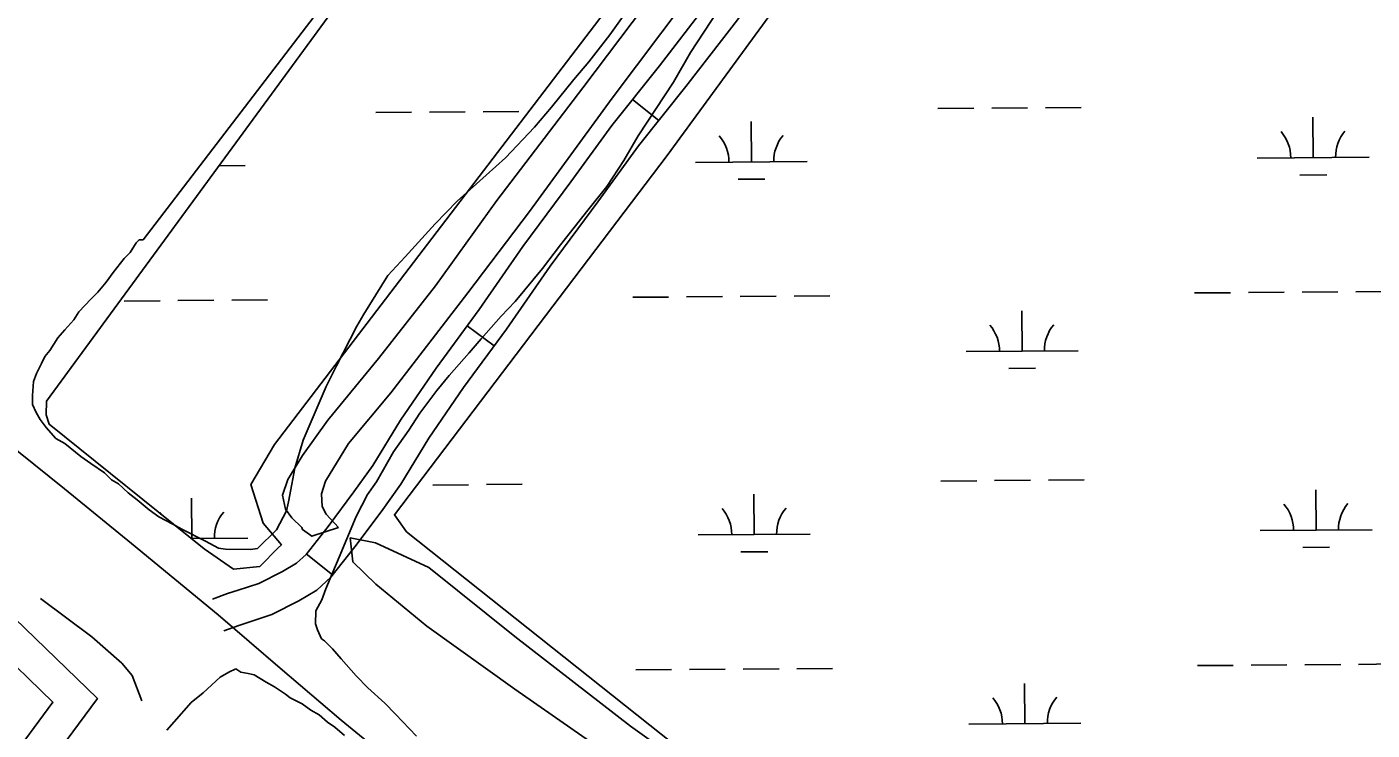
# Model space of a CAD drawing. Extents: x 3540316 to 3578335, y 553172 to 578787.
# Drawn here: x 3562936 to 3564138, y 559425 to 560053 of the extents above; entities that cross this region are included whole.
import ezdxf

# ---------------------------------------------------------------- set-up
doc = ezdxf.new("R2010")
doc.units = 0
for name, color, linetype in [('V-RAIL-TRAK', 7, 'Continuous'), ('V-ROAD-CNTR', 7, 'Continuous'), ('V-SITE-VEGE', 7, 'Continuous'), ('V-TOPO-SHOR', 7, 'Continuous'), ('V-WETL-SWMP', 7, 'Continuous')]:
    doc.layers.add(name, color=color, linetype=linetype)

msp = doc.modelspace()

# ---------------------------------------------------------------- linework, layer by layer
at = {"layer": 'V-RAIL-TRAK'}
msp.add_lwpolyline([(3562915.2, 559684.9), (3562970, 559641), (3563029.7, 559592.1), (3563107.3, 559528.3), (3563162.7, 559480.8), (3563217.2, 559434.3), (3563277.5, 559384.8), (3563334.2, 559337.9), (3563410.5, 559273.5), (3563455.6, 559233.8), (3563470.4, 559220.8), (3563488.8, 559205.8), (3563549.6, 559156.3), (3563624.6, 559093.8), (3563687.8, 559039.8), (3563749.6, 558987.4), (3563799, 558948.3), (3563872.1, 558887.1), (3563955.8, 558816.5), (3564007.1, 558772.2), (3564058.7, 558731.8), (3564067.8, 558724)], dxfattribs=at)
at = {"layer": 'V-ROAD-CNTR'}
for p, q in [((3563500.9, 559969.9), (3563477.4, 559988.6)), ((3563353.7, 559768.6), (3563329.5, 559786.4)), ((3563209.3, 559564), (3563185.9, 559582.8))]:
    msp.add_line(p, q, dxfattribs=at)
for points in [[(3563626.8, 560132.6), (3563566, 560053.2), (3563524.9, 560000.2), (3563482.7, 559947.1), (3563446.4, 559897.3), (3563403.8, 559839.7), (3563364.7, 559783.5), (3563326.3, 559731.3), (3563295.3, 559686), (3563270.4, 559645), (3563252.7, 559620.4), (3563229.4, 559589), (3563207.7, 559561.9), (3563195.3, 559550.5), (3563179.3, 559540.9), (3563155.1, 559528.6), (3563134.7, 559522), (3563125.5, 559518.9), (3563112.3, 559514.2)], [(3563542.3, 560071.5), (3563501.3, 560018.7), (3563458.8, 559965.3), (3563422.2, 559915), (3563379.4, 559857.2), (3563340.3, 559801), (3563301.8, 559748.7), (3563270.1, 559702.2), (3563245.4, 559661.6), (3563228.5, 559638.1), (3563205.6, 559607.3), (3563185.7, 559582.4), (3563177.2, 559574.6), (3563164.7, 559567.1), (3563143.6, 559556.5), (3563125.2, 559550.5), (3563115.6, 559547.3), (3563102.2, 559542.4)], [(3562855.5, 559587.4), (3562925.2, 559525.3), (3562999.3, 559453.7), (3562943.5, 559378.1), (3562885.6, 559287.9), (3562812.2, 559186.1), (3562749.9, 559089.8), (3562684, 558990.4), (3562608.4, 558885.4), (3562542.7, 558784.5), (3562490.9, 558711.8)], [(3562887.2, 559519), (3562904.8, 559503.3), (3562959.6, 559450.4), (3562918.8, 559395.1), (3562860.8, 559304.8), (3562787.4, 559203), (3562724.8, 559106.3), (3562659.3, 559007.4), (3562583.6, 558902.4), (3562517.9, 558801.4), (3562453.9, 558711.5)]]:
    msp.add_lwpolyline(points, dxfattribs=at)
at = {"layer": 'V-SITE-VEGE'}
for p, q in [((3563109, 559472.8), (3563116.6, 559477.1)), ((3563116.6, 559477.1), (3563123.1, 559480.3)), ((3563123.1, 559480.3), (3563127.4, 559477.1)), ((3563127.4, 559477.1), (3563133.9, 559476)), ((3563133.9, 559476), (3563139.2, 559474.9)), ((3563139.2, 559474.9), (3563150, 559468.4)), ((3563093.9, 559458.8), (3563109, 559472.8)), ((3563150, 559468.4), (3563157.6, 559464)), ((3563157.6, 559464), (3563167.2, 559457.5)), ((3563067.9, 559433), (3563083.1, 559450.2)), ((3563083.1, 559450.2), (3563093.9, 559458.8)), ((3563167.2, 559457.5), (3563171.5, 559454.3)), ((3563171.5, 559454.3), (3563182.3, 559448.8)), ((3563182.3, 559448.8), (3563189.9, 559443.4)), ((3563189.9, 559443.4), (3563197.4, 559439.1)), ((3563197.4, 559439.1), (3563204.9, 559432.6)), ((3563061.4, 559425.5), (3563067.9, 559433)), ((3563204.9, 559432.6), (3563211.4, 559428.2)), ((3563211.4, 559428.2), (3563220, 559420.6))]:
    msp.add_line(p, q, dxfattribs=at)
for points in [[(3563040.2, 559863.3), (3563207.4, 560081.9)], [(3563468.9, 560063), (3563457.2, 560046.2), (3563438.3, 560022.3), (3563424.8, 560006.4), (3563405.1, 559981.6), (3563389.8, 559963.9), (3563363.8, 559936.5), (3563320.8, 559897.7), (3563301.1, 559877.4), (3563274.1, 559848.2), (3563258.9, 559831.4), (3563237.3, 559796.9), (3563231, 559786.2), (3563212.9, 559750.8), (3563203.8, 559732.2), (3563183, 559684.3), (3563175.7, 559659.4), (3563172.9, 559645.2), (3563170.1, 559629.2), (3563168.3, 559621.2), (3563159.3, 559604.3), (3563142.2, 559587.5), (3563136, 559586.7), (3563113.8, 559586.9), (3563107.5, 559587.8), (3563096, 559594.1), (3563074.7, 559605), (3563066.8, 559609.5), (3563054.3, 559615.8), (3563045.5, 559622.1), (3563034.9, 559631.1), (3563026.9, 559637.4), (3563018.1, 559645.4), (3563011.9, 559649), (3563005.7, 559655.3), (3562993.3, 559663.4), (3562984.4, 559669.7), (3562970.3, 559681.4), (3562962.3, 559685.9), (3562953.5, 559695.8), (3562948.2, 559702.9), (3562944.7, 559709.2), (3562941.2, 559716.3), (3562941.2, 559724.3), (3562942.2, 559736.8), (3562945, 559743.9), (3562949.5, 559752.8), (3562952.2, 559759), (3562956.7, 559764.3), (3562963.9, 559775.8), (3562970.2, 559782.9), (3562978.2, 559791.7), (3562982.7, 559798.8), (3562993.5, 559810.3), (3562999.8, 559816.5), (3563007, 559825.3), (3563013.3, 559834.2), (3563023.1, 559846.5), (3563028.5, 559851.8), (3563033.9, 559860.7), (3563036.6, 559863.3), (3563040.2, 559863.3)], [(3563284.3, 559420.1), (3563265.7, 559439.8), (3563256, 559449.6), (3563241, 559463.1), (3563230.4, 559473.9), (3563217.2, 559489.1), (3563209.2, 559498), (3563202.1, 559505.2), (3563199.5, 559507), (3563196, 559515.1), (3563194.2, 559520.4), (3563194.3, 559532), (3563199.7, 559541.7), (3563203.4, 559551.5), (3563209.7, 559566.6), (3563215.2, 559579.9), (3563230.6, 559616.3), (3563240.5, 559635.8), (3563248.6, 559647.3), (3563263.9, 559673.9), (3563277.4, 559693.3), (3563287.3, 559708.4), (3563302.6, 559728.7), (3563313.4, 559742), (3563331.3, 559762.3), (3563342.1, 559774.7), (3563360.1, 559795.1), (3563372.6, 559808.3), (3563396.9, 559837.5), (3563413.1, 559858.7), (3563437.3, 559889.7), (3563454.4, 559910.9), (3563469.7, 559934), (3563482.3, 559956.1), (3563513.8, 560003.9), (3563529.1, 560030.5), (3563553.5, 560067.7)]]:
    msp.add_lwpolyline(points, dxfattribs=at)
at = {"layer": 'V-TOPO-SHOR'}
for points in [[(3563939.4, 560654.1), (3563917.3, 560651.5), (3563902.8, 560639.4), (3563872.7, 560596.4), (3563818.1, 560526.9), (3563742.4, 560425.5), (3563672.7, 560330), (3563612.5, 560238.9), (3563559.7, 560166.7), (3563499.1, 560086.9), (3563433, 559999), (3563356.1, 559898.5), (3563301.4, 559822.3), (3563250.4, 559757.3), (3563205.3, 559702.1), (3563182.5, 559670.7), (3563169.3, 559649.2), (3563164.7, 559635.3), (3563167.3, 559622.6), (3563173.1, 559614.9), (3563182, 559606.3), (3563182.5, 559604.5), (3563191, 559598.5), (3563214.6, 559606.5)], [(3563939.4, 560654.1), (3563936.5, 560627.5), (3563894.2, 560572.8), (3563829.1, 560489.4), (3563760.3, 560402), (3563703.3, 560322.6), (3563657.3, 560253.5), (3563607.6, 560183.5), (3563547, 560106.8), (3563459.1, 559989.8), (3563385.3, 559888.4), (3563330.2, 559815.8), (3563261.4, 559726.5), (3563223.6, 559681.3), (3563203.1, 559647.6), (3563199.4, 559636.3), (3563200.2, 559625.1), (3563203.8, 559618.3), (3563214.6, 559606.5)], [(3563225, 559597.1), (3563247.8, 559592.7), (3563295.4, 559570.7), (3563372.1, 559509.2), (3563475.6, 559429.1), (3563540.2, 559383), (3563565.3, 559362.6), (3563585.1, 559346.2)], [(3563225, 559597.1), (3563227.4, 559575.7), (3563248, 559555.7), (3563293.7, 559518.4), (3563372.2, 559461.9), (3563455.6, 559404), (3563509, 559370.7), (3563529.6, 559352), (3563538.1, 559339.8), (3563539.8, 559328), (3563532, 559308.2), (3563502.4, 559267), (3563481.7, 559240), (3563450.7, 559208)], [(3562948.4, 559543), (3562994.2, 559508.8), (3563021.1, 559485.1), (3563030.5, 559474.3), (3563038.9, 559451.6)]]:
    msp.add_lwpolyline(points, dxfattribs=at)
at = {"layer": 'V-WETL-SWMP'}
for p, q in [((3563343.9, 559977.6), (3563375.9, 559977.9)), ((3563750.2, 559980.5), (3563782.2, 559980.8)), ((3563798.2, 559980.9), (3563830.2, 559981.1)), ((3563846.2, 559981.2), (3563878.2, 559981.5)), ((3563247.9, 559976.9), (3563279.9, 559977.1)), ((3563295.9, 559977.2), (3563327.9, 559977.5)), ((3563583.5, 559932.8), (3563583.2, 559968.8)), ((3564085.4, 559936.7), (3564085.1, 559972.7)), ((3563533.5, 559932.4), (3563633.5, 559933.2)), ((3564035.4, 559936.3), (3564135.4, 559937)), ((3563107.7, 559929.4), (3563131.2, 559929.5)), ((3564073.5, 559921.1), (3564097.5, 559921.3)), ((3563571.6, 559917.3), (3563595.6, 559917.5)), ((3563119.3, 559809.4), (3563151.3, 559809.6)), ((3563477.6, 559811.9), (3563509.6, 559812.1)), ((3563525.6, 559812.3), (3563557.6, 559812.5)), ((3563573.6, 559812.6), (3563605.6, 559812.9)), ((3563621.6, 559813), (3563653.6, 559813.3)), ((3563979.5, 559815.8), (3564011.5, 559816)), ((3564027.5, 559816.1), (3564059.5, 559816.4)), ((3564075.5, 559816.5), (3564107.5, 559816.8)), ((3564123.5, 559816.9), (3564155.5, 559817.1)), ((3563023.3, 559808.6), (3563055.3, 559808.9)), ((3563071.3, 559809), (3563103.3, 559809.3)), ((3563825.3, 559763.8), (3563825, 559799.8)), ((3563775.3, 559763.5), (3563875.3, 559764.2)), ((3563372.9, 559760.3), (3563373.4, 559760.4)), ((3563813.4, 559748.3), (3563837.4, 559748.5)), ((3563298.9, 559644.3), (3563330.9, 559644.6)), ((3563346.9, 559644.7), (3563378.9, 559645)), ((3563752.8, 559647.8), (3563784.8, 559648.1)), ((3563800.8, 559648.2), (3563832.8, 559648.5)), ((3563848.8, 559648.6), (3563880.8, 559648.8)), ((3563083.8, 559596.5), (3563083.5, 559632.5)), ((3563586.1, 559600.1), (3563585.8, 559636.1)), ((3564088, 559604), (3564087.7, 559640)), ((3563083.3, 559596.5), (3563133.8, 559596.9)), ((3563536.1, 559599.7), (3563636.1, 559600.5)), ((3564038, 559603.6), (3564138, 559604.4)), ((3563574.2, 559584.6), (3563598.2, 559584.8)), ((3564076.1, 559588.5), (3564100.1, 559588.7)), ((3563480.2, 559479.2), (3563512.2, 559479.5)), ((3563528.2, 559479.6), (3563560.2, 559479.9)), ((3563576.2, 559480), (3563608.2, 559480.2)), ((3563624.1, 559480.3), (3563656.1, 559480.6)), ((3563982, 559483.1), (3564014, 559483.3)), ((3564030, 559483.5), (3564062, 559483.7)), ((3564078, 559483.8), (3564110, 559484.1)), ((3564126, 559484.2), (3564158, 559484.5)), ((3563827.9, 559431.2), (3563827.6, 559467.2)), ((3563777.9, 559430.8), (3563877.8, 559431.6))]:
    msp.add_line(p, q, dxfattribs=at)
for points in [[(3562953.6, 559706.9), (3562953.7, 559719.3), (3563307.6, 560202), (3563674, 560702.5), (3563710.2, 560746.4), (3563718.6, 560756), (3563742, 560755.8), (3563777.7, 560739), (3563888.7, 560647.1), (3563883.1, 560630.6), (3563157.5, 559680.6), (3563136.5, 559644.9), (3563147.3, 559610.3), (3563163.7, 559590.9), (3563160.9, 559588.1), (3563144.3, 559571.7), (3563120.8, 559569.1), (3563094.7, 559587.3), (3562956.3, 559698.6)], [(3563275.5, 559602.4), (3563264.6, 559617.7), (3563508.3, 559938.5), (3563923.5, 560506.2), (3563968, 560555.5), (3563984.7, 560574.7), (3563999.9, 560582.9), (3564011, 560585.5), (3564035.7, 560570.2), (3564050.7, 560554.9), (3564071.3, 560532.7), (3564109.4, 560477.2), (3564133.9, 560430.2), (3564168, 560384.4), (3564214.5, 560334.4), (3564572, 560011.8), (3564669.2, 559925.6), (3564689.7, 559903.4), (3564697.8, 559877.1), (3564694.9, 559859.2), (3564678.1, 559824.9), (3564071.9, 558982.8), (3564062.3, 558987), (3564034.8, 558999.6)]]:
    msp.add_lwpolyline(points, close=True, dxfattribs=at)
for centre, start, end in [((3563528.3, 559932.8), 359.6699, 41.2135), ((3563638.7, 559933.7), 139.6699, 181.2135), ((3564030.2, 559936.7), 359.6699, 41.2135), ((3564140.6, 559937.6), 139.6699, 181.2135), ((3563770, 559763.9), 359.6699, 41.2135), ((3563880.5, 559764.7), 139.6699, 181.2135), ((3563028.5, 559596.5), 37.7212, 41.2135), ((3563139, 559597.4), 139.6698, 181.2135), ((3563530.8, 559600.2), 359.6699, 41.2135), ((3563641.3, 559601), 139.6699, 181.2135), ((3564032.7, 559604), 359.6699, 41.2135), ((3564143.2, 559604.9), 139.6699, 181.2135), ((3563772.6, 559431.2), 359.6699, 41.2135), ((3563883.1, 559432.1), 139.6699, 181.2135)]:
    msp.add_arc(centre, 35.2, start, end, dxfattribs=at)

doc.saveas('drawing.dxf')
